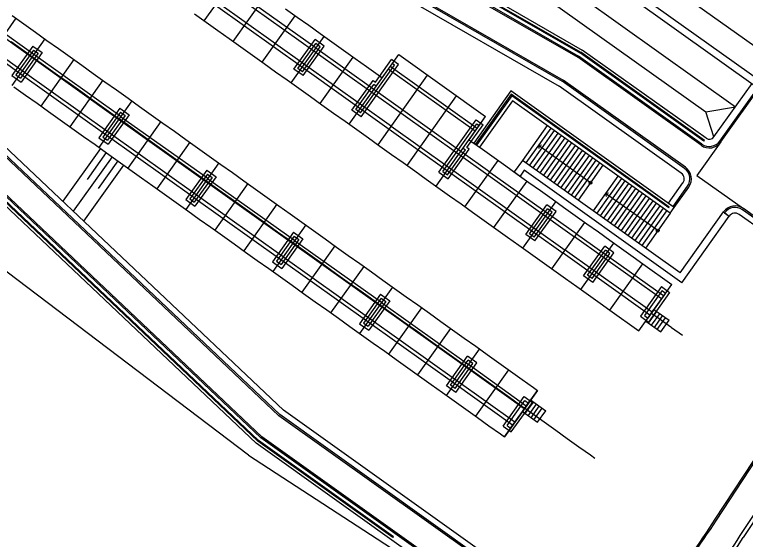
# Model space of a CAD drawing. Extents: x -552278 to -547230, y -1151007 to -1148251.
# Drawn here: x -550058.1 to -550006.8, y -1149239.5 to -1149202.7 of the extents above; entities that cross this region are included whole.
import ezdxf

# ---------------------------------------------------------------- set-up
doc = ezdxf.new("R2010")
doc.units = 0
doc.layers.add('u_trat navrh', color=7, linetype='Continuous')

msp = doc.modelspace()

# ---------------------------------------------------------------- linework, layer by layer
at = {"layer": 'u_trat navrh'}
for p, q in [((-550054.34, -1149170.502), (-549999.092, -1149209.898)), ((-550055.646, -1149172.334), (-550005.908, -1149207.801)), ((-550055.356, -1149171.927), (-550005.618, -1149207.394)), ((-550056.807, -1149173.963), (-550007.476, -1149209.139)), ((-550057.678, -1149175.184), (-550009.568, -1149209.489)), ((-550060.341, -1149180.962), (-550018.239, -1149205.149)), ((-550060.665, -1149181.467), (-550018.563, -1149205.655)), ((-550060.611, -1149181.383), (-550018.509, -1149205.571)), ((-550060.476, -1149181.172), (-550018.374, -1149205.36)), ((-550060.444, -1149181.122), (-550018.341, -1149205.309)), ((-550061.693, -1149183.068), (-550019.59, -1149207.256)), ((-550061.897, -1149183.527), (-550019.861, -1149207.677)), ((-550061.664, -1149183.2), (-550019.644, -1149207.34)), ((-550044.802, -1149203.095), (-550042.48, -1149199.838)), ((-550043.206, -1149200.85), (-550037.097, -1149205.207)), ((-550043.061, -1149200.645), (-550036.951, -1149205.002)), ((-550056.925, -1149205.673), (-550063.04, -1149201.327)), ((-550056.779, -1149205.469), (-550062.895, -1149201.122)), ((-550042.767, -1149204.547), (-550040.445, -1149201.29)), ((-550044.017, -1149201.991), (-550037.909, -1149206.346)), ((-550043.871, -1149201.786), (-550037.763, -1149206.141)), ((-550057.737, -1149206.813), (-550063.851, -1149202.468)), ((-550057.591, -1149206.608), (-550063.705, -1149202.263)), ((-550068.294, -1149202.952), (-550039.24, -1149230.446)), ((-550058.034, -1149202.921), (-550060.354, -1149206.179)), ((-550040.731, -1149205.998), (-550038.409, -1149202.741)), ((-550068.612, -1149203.339), (-550039.559, -1149230.833)), ((-550068.549, -1149203.261), (-550039.495, -1149230.756)), ((-550055.998, -1149204.373), (-550058.319, -1149207.631)), ((-550038.696, -1149207.45), (-550036.374, -1149204.193)), ((-550038.5, -1149206.486), (-550037.019, -1149204.41)), ((-550070.083, -1149205.127), (-550041.03, -1149232.621)), ((-550070.045, -1149205.081), (-550040.992, -1149232.575)), ((-550040.769, -1149232.304), (-550069.822, -1149204.81)), ((-550056.844, -1149204.871), (-550058.323, -1149206.948)), ((-550056.797, -1149205.15), (-550058.045, -1149206.901)), ((-550038.221, -1149206.439), (-550036.973, -1149204.689)), ((-550037.895, -1149206.672), (-550036.647, -1149204.921)), ((-550037.849, -1149206.95), (-550036.368, -1149204.874)), ((-550036.954, -1149205), (-550030.844, -1149209.356)), ((-550009.544, -1149211.349), (-550018.239, -1149205.149)), ((-550070.204, -1149205.274), (-550041.151, -1149232.768)), ((-550056.471, -1149205.382), (-550057.719, -1149207.133)), ((-550056.192, -1149205.335), (-550057.672, -1149207.412)), ((-550050.819, -1149210.032), (-550056.929, -1149205.68)), ((-550050.673, -1149209.827), (-550056.783, -1149205.475)), ((-550037.1, -1149205.205), (-550030.99, -1149209.561)), ((-550036.66, -1149208.901), (-550034.338, -1149205.644)), ((-550034.625, -1149210.353), (-550031.141, -1149205.467)), ((-550032.302, -1149207.096), (-550031.141, -1149205.467)), ((-550031.141, -1149205.467), (-550025.035, -1149209.822)), ((-550009.892, -1149211.838), (-550018.563, -1149205.655)), ((-550009.834, -1149211.756), (-550018.509, -1149205.571)), ((-550009.689, -1149211.553), (-550018.374, -1149205.36)), ((-550009.654, -1149211.504), (-550018.341, -1149205.309)), ((-550053.963, -1149205.824), (-550056.283, -1149209.082)), ((-550037.765, -1149206.14), (-550031.656, -1149210.496)), ((-550033.817, -1149209.562), (-550031.427, -1149206.214)), ((-550033.771, -1149209.841), (-550031.148, -1149206.167)), ((-550032.777, -1149207.417), (-550031.636, -1149205.818)), ((-550051.483, -1149210.968), (-550057.595, -1149206.615)), ((-550037.911, -1149206.345), (-550031.802, -1149210.701)), ((-550025.772, -1149210.856), (-550031.879, -1149206.502)), ((-550025.627, -1149210.653), (-550031.734, -1149206.299)), ((-550051.629, -1149211.173), (-550057.741, -1149206.819)), ((-550032.589, -1149211.804), (-550029.106, -1149206.919)), ((-550051.927, -1149207.275), (-550054.248, -1149210.533)), ((-550034.422, -1149209.377), (-550032.94, -1149207.301)), ((-550034.143, -1149209.33), (-550032.894, -1149207.58)), ((-550032.94, -1149207.301), (-550032.777, -1149207.417)), ((-550011.285, -1149213.792), (-550019.861, -1149207.677)), ((-550011.053, -1149213.466), (-550019.644, -1149207.34)), ((-550010.995, -1149213.385), (-550019.59, -1149207.256)), ((-550008.986, -1149211.256), (-550006.315, -1149207.511)), ((-550008.579, -1149211.546), (-550005.705, -1149207.516)), ((-550008.497, -1149211.604), (-550005.623, -1149207.574)), ((-550023.258, -1149208.018), (-550025.87, -1149211.682)), ((-550023.246, -1149208.26), (-550025.748, -1149211.769)), ((-550011.777, -1149216.204), (-550023.258, -1149208.018)), ((-550012.132, -1149216.185), (-550023.246, -1149208.26)), ((-550049.892, -1149208.727), (-550052.209, -1149211.987)), ((-550030.554, -1149213.255), (-550027.07, -1149208.37)), ((-550023.199, -1149208.367), (-550025.667, -1149211.827)), ((-550023.141, -1149208.716), (-550025.463, -1149211.973)), ((-550012.167, -1149216.234), (-550023.199, -1149208.367)), ((-550012.068, -1149216.612), (-550023.141, -1149208.716)), ((-550050.739, -1149209.229), (-550052.216, -1149211.307)), ((-550009.568, -1149209.489), (-550007.476, -1149209.139)), ((-550050.692, -1149209.507), (-550051.937, -1149211.26)), ((-550050.366, -1149209.739), (-550051.611, -1149211.492)), ((-550050.087, -1149209.692), (-550051.564, -1149211.771)), ((-550030.993, -1149209.559), (-550024.884, -1149213.916)), ((-550030.848, -1149209.354), (-550024.738, -1149213.711)), ((-550028.518, -1149214.707), (-550025.035, -1149209.822)), ((-550008.986, -1149211.256), (-550009.568, -1149209.489)), ((-550044.708, -1149214.385), (-550050.824, -1149210.038)), ((-550044.562, -1149214.18), (-550050.678, -1149209.833)), ((-550047.853, -1149210.181), (-550050.173, -1149213.439)), ((-550028.311, -1149213.724), (-550025.689, -1149210.049)), ((-550028.032, -1149213.678), (-550025.643, -1149210.328)), ((-550026.196, -1149211.45), (-550025.125, -1149209.949)), ((-550031.804, -1149210.699), (-550025.696, -1149215.055)), ((-550031.658, -1149210.494), (-550025.55, -1149214.85)), ((-550026.342, -1149211.997), (-550025.201, -1149210.397)), ((-550020.698, -1149210.457), (-550022.44, -1149212.9)), ((-550020.454, -1149210.632), (-550022.196, -1149213.074)), ((-550020.21, -1149210.806), (-550021.951, -1149213.248)), ((-550045.52, -1149215.524), (-550051.634, -1149211.179)), ((-550045.374, -1149215.319), (-550051.489, -1149210.974)), ((-550019.965, -1149210.98), (-550021.707, -1149213.423)), ((-550019.721, -1149211.154), (-550021.463, -1149213.597)), ((-550019.477, -1149211.328), (-550021.219, -1149213.771)), ((-550045.817, -1149211.632), (-550048.138, -1149214.89)), ((-550025.87, -1149211.682), (-550025.463, -1149211.973)), ((-550025.748, -1149211.769), (-550025.667, -1149211.827)), ((-550021.325, -1149211.853), (-550021.116, -1149211.818)), ((-550017.661, -1149214.466), (-550021.325, -1149211.853)), ((-550021.325, -1149211.853), (-550021.29, -1149212.062)), ((-550019.233, -1149211.503), (-550020.974, -1149213.945)), ((-550018.988, -1149211.677), (-550020.73, -1149214.119)), ((-550018.744, -1149211.851), (-550020.486, -1149214.293)), ((-550008.497, -1149211.604), (-550010.181, -1149213.965)), ((-550009.689, -1149211.553), (-550009.654, -1149211.504)), ((-550052.099, -1149212.066), (-550054.743, -1149215.775)), ((-550051.692, -1149212.356), (-550053.034, -1149214.239)), ((-550027.706, -1149213.91), (-550026.458, -1149212.16)), ((-550027.66, -1149214.189), (-550026.179, -1149212.113)), ((-550026.179, -1149212.113), (-550026.342, -1149211.997)), ((-550018.5, -1149212.025), (-550020.242, -1149214.468)), ((-550018.256, -1149212.199), (-550019.997, -1149214.642)), ((-550018.011, -1149212.373), (-550019.753, -1149214.816)), ((-550041.698, -1149233.607), (-550069.661, -1149212.414)), ((-550051.284, -1149212.647), (-550054.01, -1149216.469)), ((-550026.483, -1149216.158), (-550024.16, -1149212.901)), ((-550022.44, -1149212.9), (-550023.021, -1149213.714)), ((-550011.367, -1149220.796), (-550022.44, -1149212.9)), ((-550017.767, -1149212.548), (-550019.509, -1149214.99)), ((-550017.523, -1149212.722), (-550019.265, -1149215.164)), ((-550017.279, -1149212.896), (-550019.02, -1149215.339)), ((-550050.47, -1149213.227), (-550053.277, -1149217.163)), ((-550050.877, -1149212.937), (-550052.26, -1149214.876)), ((-550043.782, -1149213.084), (-550046.102, -1149216.342)), ((-550017.034, -1149213.07), (-550018.776, -1149215.513)), ((-550016.79, -1149213.244), (-550018.532, -1149215.687)), ((-550044.628, -1149213.582), (-550046.107, -1149215.659)), ((-550044.581, -1149213.861), (-550045.828, -1149215.612)), ((-550024.888, -1149213.922), (-550018.776, -1149218.271)), ((-550024.742, -1149213.717), (-550018.63, -1149218.066)), ((-550023.021, -1149213.714), (-550022.613, -1149214.005)), ((-550022.323, -1149213.597), (-550022.613, -1149214.005)), ((-550011.25, -1149221.493), (-550022.323, -1149213.597)), ((-550044.255, -1149214.093), (-550045.502, -1149215.844)), ((-550043.976, -1149214.046), (-550045.455, -1149216.123)), ((-550038.602, -1149218.743), (-550044.713, -1149214.391)), ((-550038.456, -1149218.538), (-550044.567, -1149214.186)), ((-550024.447, -1149217.61), (-550022.125, -1149214.353)), ((-550015.732, -1149213.999), (-550017.473, -1149216.442)), ((-550015.487, -1149214.173), (-550017.229, -1149216.616)), ((-550015.243, -1149214.347), (-550016.985, -1149216.79)), ((-550010.181, -1149213.965), (-550006.924, -1149216.288)), ((-550041.746, -1149214.535), (-550044.067, -1149217.793)), ((-550025.554, -1149214.856), (-550019.441, -1149219.206)), ((-550014.999, -1149214.522), (-550016.741, -1149216.964)), ((-550014.755, -1149214.696), (-550016.496, -1149217.138)), ((-550014.51, -1149214.87), (-550016.252, -1149217.312)), ((-550012.184, -1149215.914), (-550011.168, -1149214.489)), ((-550011.859, -1149216.146), (-550010.843, -1149214.722)), ((-550011.777, -1149216.204), (-550010.761, -1149214.78)), ((-550039.267, -1149219.679), (-550045.379, -1149215.326)), ((-550025.7, -1149215.061), (-550019.587, -1149219.411)), ((-550016.602, -1149215.22), (-550016.393, -1149215.185)), ((-550012.939, -1149217.833), (-550016.602, -1149215.22)), ((-550016.602, -1149215.22), (-550016.567, -1149215.43)), ((-550014.266, -1149215.044), (-550016.008, -1149217.487)), ((-550014.022, -1149215.218), (-550015.763, -1149217.661)), ((-550013.778, -1149215.392), (-550015.519, -1149217.835)), ((-550039.412, -1149219.884), (-550045.525, -1149215.531)), ((-550022.412, -1149219.061), (-550020.089, -1149215.804)), ((-550013.533, -1149215.567), (-550015.275, -1149218.009)), ((-550013.289, -1149215.741), (-550015.031, -1149218.183)), ((-550013.045, -1149215.915), (-550014.786, -1149218.358)), ((-550012.184, -1149215.914), (-550011.859, -1149216.146)), ((-550039.711, -1149215.986), (-550042.031, -1149219.245)), ((-550022.217, -1149218.098), (-550020.739, -1149216.02)), ((-550021.938, -1149218.051), (-550020.692, -1149216.299)), ((-550021.565, -1149218.562), (-550020.087, -1149216.484)), ((-550012.8, -1149216.089), (-550014.542, -1149218.532)), ((-550012.556, -1149216.263), (-550014.298, -1149218.706)), ((-550012.312, -1149216.437), (-550014.054, -1149218.88)), ((-550012.167, -1149216.234), (-550012.132, -1149216.185)), ((-550012.068, -1149216.612), (-550011.777, -1149216.204)), ((-550011.859, -1149216.146), (-550011.777, -1149216.204)), ((-550004.965, -1149217.807), (-550006.982, -1149216.369)), ((-550004.907, -1149217.726), (-550006.924, -1149216.288)), ((-550021.612, -1149218.283), (-550020.366, -1149216.531)), ((-550012.068, -1149216.612), (-550013.809, -1149219.054)), ((-550011.367, -1149220.796), (-550008.319, -1149216.521)), ((-550011.25, -1149221.493), (-550007.912, -1149216.812)), ((-550008.319, -1149216.521), (-550007.912, -1149216.812)), ((-550008.319, -1149216.521), (-550008.237, -1149216.579)), ((-550008.237, -1149216.579), (-550007.912, -1149216.812)), ((-550005.198, -1149218.133), (-550007.214, -1149216.695)), ((-550037.675, -1149217.438), (-550039.992, -1149220.698)), ((-550020.373, -1149220.515), (-550018.054, -1149217.256)), ((-550038.523, -1149217.94), (-550040, -1149220.018)), ((-550038.475, -1149218.219), (-550039.721, -1149219.971)), ((-550038.149, -1149218.45), (-550039.395, -1149220.203)), ((-550037.87, -1149218.403), (-550039.348, -1149220.482)), ((-550032.346, -1149222.891), (-550038.462, -1149218.544)), ((-550012.672, -1149222.627), (-550018.783, -1149218.279)), ((-550012.526, -1149222.423), (-550018.638, -1149218.074)), ((-550032.492, -1149223.096), (-550038.607, -1149218.749)), ((-550035.636, -1149218.892), (-550037.957, -1149222.15)), ((-550018.339, -1149221.966), (-550016.018, -1149218.707)), ((-550018.144, -1149221.002), (-550016.666, -1149218.924)), ((-550013.483, -1149223.767), (-550019.594, -1149219.42)), ((-550013.338, -1149223.562), (-550019.448, -1149219.214)), ((-550017.865, -1149220.955), (-550016.619, -1149219.203)), ((-550017.539, -1149221.187), (-550016.293, -1149219.435)), ((-550017.492, -1149221.466), (-550016.014, -1149219.388)), ((-550033.304, -1149224.235), (-550039.418, -1149219.89)), ((-550033.158, -1149224.03), (-550039.272, -1149219.685)), ((-550033.601, -1149220.343), (-550035.921, -1149223.601)), ((-550016.303, -1149223.417), (-550013.983, -1149220.159)), ((-550014.265, -1149224.867), (-550011.946, -1149221.608)), ((-550031.565, -1149221.795), (-550033.886, -1149225.053)), ((-550012.674, -1149221.768), (-550014.153, -1149223.845)), ((-550012.627, -1149222.047), (-550013.874, -1149223.798)), ((-550032.411, -1149222.293), (-550033.891, -1149224.37)), ((-550032.364, -1149222.572), (-550033.612, -1149224.323)), ((-550012.382, -1149222.221), (-550013.63, -1149223.972)), ((-550012.104, -1149222.174), (-550013.583, -1149224.251)), ((-550032.039, -1149222.804), (-550033.286, -1149224.555)), ((-550031.76, -1149222.757), (-550033.239, -1149224.834)), ((-550026.386, -1149227.454), (-550032.496, -1149223.102)), ((-550026.24, -1149227.249), (-550032.35, -1149222.897)), ((-550029.53, -1149223.246), (-550031.85, -1149226.504)), ((-550013.785, -1149224.193), (-550013.205, -1149223.378)), ((-550013.581, -1149224.338), (-550013.002, -1149223.523)), ((-550013.378, -1149224.483), (-550012.798, -1149223.668)), ((-550013.205, -1149223.378), (-550012.146, -1149224.132)), ((-550027.05, -1149228.39), (-550033.162, -1149224.037)), ((-550013.785, -1149224.193), (-550012.726, -1149224.947)), ((-550013.174, -1149224.628), (-550012.594, -1149223.813)), ((-550012.97, -1149224.773), (-550012.391, -1149223.958)), ((-550012.726, -1149224.947), (-550012.146, -1149224.132)), ((-550027.196, -1149228.595), (-550033.308, -1149224.242)), ((-550027.494, -1149224.698), (-550029.815, -1149227.956)), ((-550027.779, -1149229.407), (-550025.459, -1149226.149)), ((-550027.787, -1149228.736), (-550026.312, -1149226.656)), ((-550027.508, -1149228.688), (-550026.264, -1149226.934)), ((-550027.182, -1149228.92), (-550025.938, -1149227.166)), ((-550027.134, -1149229.198), (-550025.659, -1149227.118)), ((-550022.173, -1149230.153), (-550026.24, -1149227.243)), ((-550022.32, -1149230.358), (-550026.387, -1149227.448)), ((-550023.423, -1149227.6), (-550025.749, -1149230.855)), ((-550023.134, -1149231.495), (-550027.201, -1149228.586)), ((-550022.988, -1149231.291), (-550027.055, -1149228.381)), ((-550023.714, -1149232.306), (-550021.388, -1149229.052)), ((-550021.388, -1149229.052), (-550023.714, -1149232.306)), ((-550008.895, -1149238.103), (-550002.877, -1149228.905)), ((-550008.812, -1149238.158), (-550002.793, -1149228.959)), ((-550023.801, -1149231.568), (-550022.318, -1149229.494)), ((-550023.522, -1149231.522), (-550022.272, -1149229.773)), ((-550022.452, -1149230.541), (-550021.87, -1149229.727)), ((-550021.87, -1149229.727), (-550020.813, -1149230.483)), ((-550023.278, -1149231.696), (-550022.028, -1149229.947)), ((-550023.232, -1149231.975), (-550021.749, -1149229.901)), ((-550022.249, -1149230.686), (-550021.667, -1149229.873)), ((-550022.045, -1149230.831), (-550021.464, -1149230.018)), ((-550021.842, -1149230.977), (-550021.26, -1149230.163)), ((-550021.638, -1149231.122), (-550021.057, -1149230.309)), ((-550007.138, -1149239.253), (-550001.12, -1149230.054)), ((-550018.298, -1149245.993), (-550039.559, -1149230.833)), ((-550018.24, -1149245.912), (-550039.495, -1149230.756)), ((-550017.914, -1149245.653), (-550039.24, -1149230.446)), ((-550022.452, -1149230.541), (-550021.394, -1149231.297)), ((-550021.394, -1149231.297), (-550020.813, -1149230.483)), ((-550001.051, -1149230.406), (-550006.929, -1149239.39)), ((-550021.789, -1149245.961), (-550040.833, -1149232.381)), ((-550021.73, -1149245.879), (-550040.769, -1149232.304)), ((-550022.893, -1149245.787), (-550041.151, -1149232.768)), ((-550031.544, -1149239.386), (-550041.03, -1149232.621)), ((-550031.509, -1149239.337), (-550040.992, -1149232.575)), ((-550041.698, -1149233.607), (-550022.893, -1149245.787)), ((-550031.509, -1149239.337), (-550031.544, -1149239.386))]:
    msp.add_line(p, q, dxfattribs=at)
for points in [[(-550099.346, -1149185.089), (-550086.99, -1149192.703), (-550085.279, -1149193.921), (-550084.119, -1149192.292), (-550070.354, -1149202.098), (-550071.515, -1149203.727), (-550069.886, -1149204.887), (-550040.833, -1149232.381)], [(-550045.486, -1149202.608), (-550044.672, -1149203.188), (-550043.857, -1149203.769), (-550043.043, -1149204.35), (-550042.229, -1149204.93), (-550041.415, -1149205.511), (-550040.601, -1149206.091), (-550039.786, -1149206.672), (-550038.972, -1149207.253), (-550038.158, -1149207.833), (-550037.344, -1149208.414), (-550036.53, -1149208.994), (-550035.715, -1149209.575), (-550034.901, -1149210.155), (-550034.087, -1149210.736), (-550033.273, -1149211.317), (-550032.459, -1149211.897), (-550031.644, -1149212.478), (-550030.83, -1149213.058), (-550030.016, -1149213.639), (-550029.202, -1149214.219), (-550028.388, -1149214.8), (-550027.573, -1149215.381), (-550026.759, -1149215.961), (-550025.945, -1149216.542), (-550025.131, -1149217.122), (-550024.317, -1149217.703), (-550023.502, -1149218.283), (-550022.688, -1149218.864), (-550021.874, -1149219.445), (-550021.06, -1149220.025), (-550020.246, -1149220.606), (-550019.431, -1149221.186), (-550018.617, -1149221.767), (-550017.803, -1149222.348), (-550016.989, -1149222.928), (-550016.303, -1149223.417), (-550014.265, -1149224.867)], [(-550039.093, -1149202.254), (-550038.278, -1149202.835), (-550037.464, -1149203.415), (-550036.65, -1149203.996), (-550035.836, -1149204.576), (-550035.022, -1149205.157), (-550034.207, -1149205.737), (-550033.393, -1149206.318), (-550032.579, -1149206.899), (-550032.302, -1149207.096)], [(-550058.299, -1149202.732), (-550057.484, -1149203.313), (-550056.67, -1149203.893), (-550055.856, -1149204.474), (-550055.042, -1149205.054), (-550054.228, -1149205.635), (-550053.413, -1149206.216), (-550052.599, -1149206.796), (-550051.785, -1149207.377), (-550050.971, -1149207.957), (-550050.157, -1149208.538), (-550049.342, -1149209.119), (-550048.528, -1149209.699), (-550047.714, -1149210.28), (-550046.9, -1149210.86), (-550046.086, -1149211.441), (-550045.271, -1149212.021), (-550044.457, -1149212.602), (-550043.643, -1149213.183), (-550042.829, -1149213.763), (-550042.015, -1149214.344), (-550041.2, -1149214.924), (-550040.386, -1149215.505), (-550039.572, -1149216.085), (-550038.758, -1149216.666), (-550037.943, -1149217.247), (-550037.129, -1149217.827), (-550036.315, -1149218.408), (-550035.501, -1149218.988), (-550034.687, -1149219.569), (-550033.872, -1149220.15), (-550033.058, -1149220.73), (-550032.244, -1149221.311), (-550031.43, -1149221.891), (-550030.616, -1149222.472), (-550029.801, -1149223.052), (-550028.987, -1149223.633), (-550028.173, -1149224.214), (-550027.359, -1149224.794), (-550026.545, -1149225.375), (-550025.73, -1149225.955), (-550024.916, -1149226.536), (-550024.102, -1149227.116), (-550023.288, -1149227.697), (-550022.474, -1149228.278), (-550021.659, -1149228.858), (-550021.388, -1149229.052)], [(-550058.373, -1149204.558), (-550057.558, -1149205.139), (-550056.744, -1149205.72), (-550055.93, -1149206.3), (-550055.116, -1149206.881), (-550054.302, -1149207.461), (-550053.487, -1149208.042), (-550052.673, -1149208.623), (-550051.859, -1149209.203), (-550051.045, -1149209.784), (-550050.231, -1149210.364), (-550049.416, -1149210.945), (-550048.602, -1149211.525), (-550047.788, -1149212.106), (-550046.974, -1149212.687), (-550046.16, -1149213.267), (-550045.345, -1149213.848), (-550044.531, -1149214.428), (-550043.717, -1149215.009), (-550042.903, -1149215.589), (-550042.089, -1149216.17), (-550041.274, -1149216.751), (-550040.46, -1149217.331), (-550039.646, -1149217.912), (-550038.832, -1149218.492), (-550038.018, -1149219.073), (-550037.203, -1149219.654), (-550036.389, -1149220.234), (-550035.575, -1149220.815), (-550034.761, -1149221.395), (-550033.947, -1149221.976), (-550033.132, -1149222.556), (-550032.318, -1149223.137), (-550031.504, -1149223.718), (-550030.69, -1149224.298), (-550029.876, -1149224.879), (-550029.061, -1149225.459), (-550028.247, -1149226.04), (-550027.433, -1149226.62), (-550026.619, -1149227.201), (-550025.805, -1149227.782), (-550024.99, -1149228.362), (-550024.176, -1149228.943), (-550023.362, -1149229.523), (-550022.548, -1149230.104), (-550021.733, -1149230.684), (-550020.919, -1149231.265), (-550020.105, -1149231.846), (-550019.291, -1149232.426), (-550018.477, -1149233.007), (-550018.033, -1149233.323), (-550017.662, -1149233.587), (-550017.358, -1149233.805)], [(-550036.368, -1149204.874), (-550037.019, -1149204.41)], [(-550056.844, -1149204.871), (-550056.192, -1149205.335)], [(-550056.797, -1149205.15), (-550056.471, -1149205.382)], [(-550036.647, -1149204.921), (-550036.973, -1149204.689)], [(-550031.148, -1149206.167), (-550031.636, -1149205.818)], [(-550031.427, -1149206.214), (-550031.59, -1149206.097)], [(-550037.849, -1149206.95), (-550038.5, -1149206.486)], [(-550037.895, -1149206.672), (-550038.221, -1149206.439)], [(-550058.323, -1149206.948), (-550057.672, -1149207.412)], [(-550058.045, -1149206.901), (-550057.719, -1149207.133)], [(-550058.178, -1149207.731), (-550057.364, -1149208.311), (-550056.55, -1149208.892), (-550055.736, -1149209.472), (-550054.921, -1149210.053), (-550054.107, -1149210.634), (-550053.293, -1149211.214), (-550052.479, -1149211.795), (-550051.665, -1149212.375), (-550050.85, -1149212.956), (-550050.036, -1149213.537), (-550049.222, -1149214.117), (-550048.408, -1149214.698), (-550047.594, -1149215.278), (-550046.779, -1149215.859), (-550045.965, -1149216.439), (-550045.151, -1149217.02), (-550044.337, -1149217.601), (-550043.523, -1149218.181), (-550042.708, -1149218.762), (-550041.894, -1149219.342), (-550041.08, -1149219.923), (-550040.266, -1149220.503), (-550039.452, -1149221.084), (-550038.637, -1149221.665), (-550037.823, -1149222.245), (-550037.009, -1149222.826), (-550036.195, -1149223.406), (-550035.381, -1149223.987), (-550034.566, -1149224.567), (-550033.752, -1149225.148), (-550032.938, -1149225.729), (-550032.124, -1149226.309), (-550031.31, -1149226.89), (-550030.495, -1149227.47), (-550029.681, -1149228.051), (-550028.867, -1149228.632), (-550028.053, -1149229.212), (-550027.239, -1149229.793), (-550026.424, -1149230.373), (-550025.61, -1149230.954), (-550024.796, -1149231.534), (-550023.982, -1149232.115), (-550023.714, -1149232.306)], [(-550032.731, -1149207.696), (-550032.894, -1149207.58)], [(-550050.739, -1149209.229), (-550050.087, -1149209.692)], [(-550050.692, -1149209.507), (-550050.366, -1149209.739)], [(-550033.771, -1149209.841), (-550034.422, -1149209.377)], [(-550033.817, -1149209.562), (-550034.143, -1149209.33)], [(-550025.689, -1149210.049), (-550025.201, -1149210.397)], [(-550025.643, -1149210.328), (-550025.479, -1149210.445)], [(-550052.216, -1149211.307), (-550051.564, -1149211.771)], [(-550051.937, -1149211.26), (-550051.611, -1149211.492)], [(-550026.196, -1149211.45), (-550026.065, -1149211.543), (-550025.251, -1149212.124), (-550024.437, -1149212.704), (-550023.623, -1149213.285), (-550022.808, -1149213.866), (-550021.994, -1149214.446), (-550021.18, -1149215.027), (-550020.366, -1149215.607), (-550019.552, -1149216.188), (-550018.737, -1149216.768), (-550017.923, -1149217.349), (-550017.109, -1149217.93), (-550016.295, -1149218.51), (-550015.481, -1149219.091), (-550014.666, -1149219.671), (-550013.983, -1149220.159), (-550011.946, -1149221.608)], [(-550026.621, -1149212.044), (-550026.458, -1149212.16)], [(-550044.628, -1149213.582), (-550043.976, -1149214.046)], [(-550044.581, -1149213.861), (-550044.255, -1149214.093)], [(-550028.311, -1149213.724), (-550027.66, -1149214.189)], [(-550028.032, -1149213.678), (-550027.706, -1149213.91)], [(-550046.107, -1149215.659), (-550045.455, -1149216.123)], [(-550045.828, -1149215.612), (-550045.502, -1149215.844)], [(-550020.087, -1149216.484), (-550020.739, -1149216.02)], [(-550020.366, -1149216.531), (-550020.692, -1149216.299)], [(-550038.523, -1149217.94), (-550037.87, -1149218.403)], [(-550038.475, -1149218.219), (-550038.149, -1149218.45)], [(-550021.565, -1149218.562), (-550022.217, -1149218.098)], [(-550021.612, -1149218.283), (-550021.938, -1149218.051)], [(-550016.014, -1149219.388), (-550016.666, -1149218.924)], [(-550016.293, -1149219.435), (-550016.619, -1149219.203)], [(-550040, -1149220.018), (-550039.348, -1149220.482)], [(-550039.721, -1149219.971), (-550039.395, -1149220.203)], [(-550017.492, -1149221.466), (-550018.144, -1149221.002)], [(-550017.539, -1149221.187), (-550017.865, -1149220.955)], [(-550012.674, -1149221.768), (-550012.104, -1149222.174)], [(-550012.627, -1149222.047), (-550012.382, -1149222.221)], [(-550032.411, -1149222.293), (-550031.76, -1149222.757)], [(-550032.364, -1149222.572), (-550032.039, -1149222.804)], [(-550013.379, -1149223.623), (-550012.838, -1149224.009), (-550012.024, -1149224.589), (-550011.969, -1149224.629), (-550011.204, -1149225.174)], [(-550014.153, -1149223.845), (-550013.583, -1149224.251)], [(-550013.874, -1149223.798), (-550013.63, -1149223.972)], [(-550033.891, -1149224.37), (-550033.239, -1149224.834)], [(-550033.612, -1149224.323), (-550033.286, -1149224.555)], [(-550025.659, -1149227.118), (-550026.312, -1149226.656)], [(-550025.938, -1149227.166), (-550026.264, -1149226.934)], [(-550027.134, -1149229.198), (-550027.787, -1149228.736)], [(-550027.182, -1149228.92), (-550027.508, -1149228.688)], [(-550022.318, -1149229.494), (-550021.749, -1149229.901)], [(-550022.272, -1149229.773), (-550022.028, -1149229.947)], [(-550023.801, -1149231.568), (-550023.232, -1149231.975)], [(-550023.522, -1149231.522), (-550023.278, -1149231.696)]]:
    msp.add_lwpolyline(points, dxfattribs=at)
for centre in [(-550017.661, -1149214.466), (-550012.939, -1149217.833)]:
    msp.add_circle(centre, 0.1, dxfattribs=at)
for centre, radius, start, end in [((-550009.311, -1149211.024), 0.4, 234.5088, 324.5088), ((-550009.311, -1149211.024), 1, 234.5088, 324.5088), ((-550009.311, -1149211.024), 0.9, 234.5088, 324.5088), ((-550011.576, -1149214.199), 1, 324.5088, 54.5088), ((-550011.576, -1149214.199), 0.5, 324.5088, 54.5088), ((-550011.576, -1149214.199), 0.9, 324.5088, 54.5088), ((-550007.505, -1149217.102), 1, 54.5088, 144.5088), ((-550007.505, -1149217.102), 0.9, 54.5088, 144.5088), ((-550007.505, -1149217.102), 0.5, 54.5088, 144.5088), ((-550091.447, -1149184.094), 98.65, 323.17254, 326.80516), ((-550091.447, -1149184.094), 98.75, 323.17254, 326.80516), ((-550091.447, -1149184.094), 101, 299.69044, 326.80516), ((-550091.447, -1149184.094), 100.75, 323.17254, 326.80516)]:
    msp.add_arc(centre, radius, start, end, dxfattribs=at)

doc.saveas('drawing.dxf')
